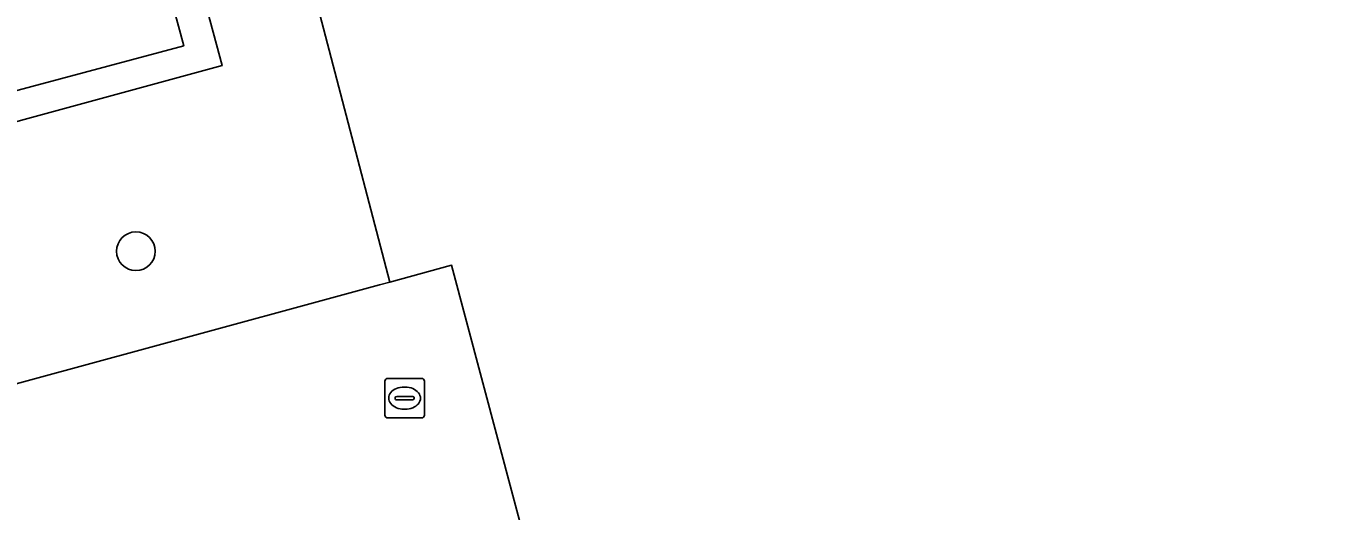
# Model space of a CAD drawing. Extents: x 159053 to 160042, y 380449 to 381423.
# Drawn here: x 159553.7 to 159586.5, y 380745.88 to 380758.14 of the extents above; entities that cross this region are included whole.
import ezdxf

# ---------------------------------------------------------------- set-up
doc = ezdxf.new("R2010")
doc.units = 0
for name, color, linetype in [('IMGEO_Berm_groen', 7, 'Continuous'), ('IMGEO_Boom', 7, 'Continuous'), ('IMGEO_Groenvoorziening', 7, 'Continuous'), ('IMGEO_Hek', 7, 'Continuous'), ('IMGEO_Kolk', 7, 'Continuous'), ('IMGEO_Parkeervlak_gesloten', 7, 'Continuous'), ('IMGEO_Voetpad_open', 7, 'Continuous')]:
    doc.layers.add(name, color=color, linetype=linetype)

msp = doc.modelspace()

# ---------------------------------------------------------------- linework, layer by layer
at = {"layer": 'IMGEO_Berm_groen'}
msp.add_lwpolyline([(159510.851, 380770.152), (159509.689, 380774.271), (159550.171, 380785.338), (159557.689, 380757.639), (159529.134, 380750), (159518.45, 380747.142), (159517.762, 380746.928), (159518.007, 380746.141), (159518.033, 380746.058), (159558.661, 380757.138), (159553.651, 380775.706)], dxfattribs=at)
at = {"layer": 'IMGEO_Boom'}
msp.add_circle((159556.481, 380752.447), 0.489, dxfattribs=at)
at = {"layer": 'IMGEO_Groenvoorziening'}
for points in [[(159696.615, 380806.199), (159669.744, 380798.884), (159669.306, 380800.531), (159668.883, 380802.12), (159668.351, 380804.117), (159668.02, 380805.359), (159558.38, 380775.781), (159562.553, 380760.977), (159562.046, 380760.831), (159557.701, 380776.164), (159694.48, 380813.062), (159694.636, 380812.539), (159694.886, 380812.603), (159694.564, 380813.798), (159557.036, 380776.621), (159558.877, 380767.036), (159562.896, 380751.667), (159564.456, 380752.092), (159585.769, 380672.062), (159585.889, 380671.612), (159601.677, 380675.891), (159615.859, 380679.734), (159722.812, 380708.719), (159711.779, 380750)], [(159558.877, 380767.036), (159557.036, 380776.621), (159553.651, 380775.706), (159558.661, 380757.138), (159518.033, 380746.058), (159518.007, 380746.141), (159517.637, 380746.026), (159519.294, 380739.805), (159556.768, 380750), (159562.638, 380751.597), (159562.896, 380751.667)]]:
    msp.add_lwpolyline(points, close=True, dxfattribs=at)
at = {"layer": 'IMGEO_Hek'}
msp.add_lwpolyline([(159553.651, 380775.706), (159558.661, 380757.138), (159518.033, 380746.058), (159517.334, 380748.304), (159508.537, 380745.958)], dxfattribs=at)
at = {"layer": 'IMGEO_Kolk'}
for p, q in [((159562.769, 380748.31), (159562.769, 380749.162)), ((159562.844, 380749.236), (159563.696, 380749.236)), ((159563.77, 380749.162), (159563.77, 380748.31)), ((159563.028, 380748.73), (159563.028, 380748.742)), ((159563.071, 380748.779), (159563.469, 380748.779)), ((159563.257, 380749.016), (159563.282, 380749.016)), ((159563.512, 380748.742), (159563.512, 380748.73)), ((159563.466, 380748.693), (159563.068, 380748.693)), ((159563.28, 380748.456), (159563.255, 380748.456)), ((159563.696, 380748.236), (159562.844, 380748.236))]:
    msp.add_line(p, q, dxfattribs=at)
for points in [[(159562.769, 380748.31), (159562.769, 380749.162)], [(159562.844, 380749.236), (159563.696, 380749.236)], [(159563.77, 380749.162), (159563.77, 380748.31)], [(159563.696, 380748.236), (159562.844, 380748.236)]]:
    msp.add_lwpolyline(points, dxfattribs=at)
for centre, radius, start, end in [((159562.846, 380749.16), 0.0765, 91.552, 178.448), ((159562.846, 380749.16), 0.0765, 91.552, 178.448), ((159563.694, 380749.16), 0.0765, 1.552, 88.448), ((159563.694, 380749.16), 0.0765, 1.552, 88.448), ((159563.068, 380748.739), 0.0403, 85.8775, 175.7526), ((159563.065, 380748.729), 0.0366, 178.938, 274.7102), ((159563.469, 380748.736), 0.043, 264.8664, 352.4533), ((159563.473, 380748.741), 0.0386, 1.7309, 96.639), ((159562.846, 380748.312), 0.0765, 181.552, 268.448), ((159562.846, 380748.312), 0.0765, 181.552, 268.448), ((159563.694, 380748.312), 0.0765, 271.552, 358.448), ((159563.694, 380748.312), 0.0765, 271.552, 358.448)]:
    msp.add_arc(centre, radius, start, end, dxfattribs=at)
for centre, major_axis, ratio, start_param, end_param in [((159563.256, 380748.736), (-0.387, 0.002), 0.722429, 4.712389, 7.853982), ((159563.281, 380748.736), (-0.39, 0.002), 0.717154, 1.570796, 4.712389)]:
    msp.add_ellipse(centre, major_axis=major_axis, ratio=ratio, start_param=start_param, end_param=end_param, dxfattribs=at)
at = {"layer": 'IMGEO_Parkeervlak_gesloten'}
msp.add_lwpolyline([(159509.861, 380769.851), (159508.533, 380774.71), (159504.372, 380773.545), (159504.565, 380772.859), (159501.704, 380772.094), (159507.661, 380750), (159508.505, 380746.871), (159517.843, 380749.324), (159518.45, 380747.142), (159529.134, 380750), (159557.689, 380757.639), (159550.171, 380785.338), (159509.689, 380774.271), (159510.851, 380770.152)], dxfattribs=at)
at = {"layer": 'IMGEO_Voetpad_open'}
msp.add_lwpolyline([(159469.848, 380640.165), (159584.277, 380671.176), (159585.889, 380671.612), (159585.769, 380672.062), (159564.456, 380752.092), (159562.896, 380751.667), (159562.638, 380751.597), (159556.768, 380750), (159519.294, 380739.805)], dxfattribs=at)

doc.saveas('drawing.dxf')
